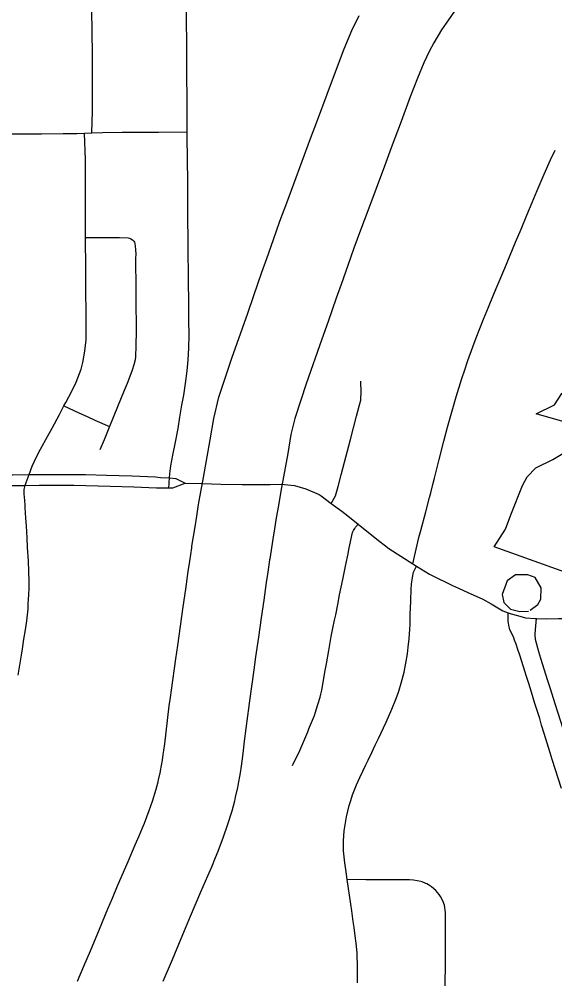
# Model space of a CAD drawing. Extents: x -19 to 366, y -4 to 359.
# Drawn here: x 155.936 to 156.258, y 194.808 to 195.386 of the extents above; entities that cross this region are included whole.
import ezdxf

# ---------------------------------------------------------------- set-up
doc = ezdxf.new("R2010")
doc.units = 0
for name, color, linetype in [('R_Contour Annot', 7, 'Continuous'), ('R_Striping', 7, 'Continuous'), ('R_Temp Easement', 7, 'Continuous'), ('Sheet Fence', 7, 'Continuous')]:
    doc.layers.add(name, color=color, linetype=linetype)

msp = doc.modelspace()

# ---------------------------------------------------------------- linework, layer by layer
at = {"layer": 'R_Contour Annot'}
for points in [[(156.19976, 195.39374), (156.19421, 195.38587), (156.19011, 195.3798), (156.18549, 195.37207), (156.18265, 195.36684), (156.17936, 195.36), (156.17553, 195.35086), (156.17124, 195.3395), (156.16572, 195.32473), (156.15986, 195.30894), (156.15567, 195.29782), (156.15065, 195.28442), (156.14566, 195.27093), (156.1414, 195.25939), (156.13739, 195.24858), (156.13365, 195.2381), (156.12966, 195.22662), (156.12673, 195.21841), (156.12187, 195.20443), (156.11815, 195.19383), (156.10871, 195.16691), (156.10539, 195.15717), (156.1018, 195.14606), (156.0995, 195.13649), (156.09754, 195.12506), (156.0935, 195.10233)], [(156.04688, 195.1106), (156.0509, 195.1332), (156.0531, 195.14603), (156.05619, 195.15888), (156.06045, 195.17208), (156.06396, 195.18239), (156.07347, 195.2095), (156.07717, 195.22005), (156.08207, 195.23415), (156.085, 195.24235), (156.08899, 195.25383), (156.0929, 195.26478), (156.09699, 195.27582), (156.10124, 195.28733), (156.10628, 195.30095), (156.11135, 195.31446), (156.1155, 195.32551), (156.12135, 195.34126), (156.12692, 195.35616), (156.13154, 195.36837), (156.13615, 195.37941), (156.14049, 195.38841)], [(155.97113, 194.80757), (155.975, 194.81669), (155.97889, 194.82584), (155.98437, 194.83878), (155.98946, 194.85108), (155.99211, 194.85749), (155.99525, 194.86498), (156.00151, 194.87966), (156.00579, 194.88966), (156.00819, 194.8951), (156.01025, 194.89991), (156.01138, 194.90273), (156.01422, 194.91021), (156.01615, 194.91585), (156.01839, 194.92315), (156.01958, 194.92745), (156.01984, 194.92861), (156.02096, 194.93367), (156.02104, 194.93409), (156.02223, 194.94062), (156.02272, 194.94385), (156.02308, 194.94641), (156.02362, 194.95046), (156.02443, 194.95741), (156.02631, 194.97325), (156.02699, 194.97818), (156.02762, 194.9827), (156.03025, 195.00151), (156.03138, 195.00948), (156.03309, 195.02124), (156.03473, 195.03276), (156.03626, 195.04349), (156.03778, 195.05401), (156.03863, 195.06028), (156.0398, 195.06828), (156.03997, 195.0693), (156.04184, 195.08097), (156.04286, 195.08739), (156.04399, 195.09425), (156.04535, 195.102), (156.04688, 195.1106)], [(156.0935, 195.10233), (156.09198, 195.09378), (156.09067, 195.08631), (156.0896, 195.0798), (156.08859, 195.07349), (156.08671, 195.06175), (156.0866, 195.06106), (156.08552, 195.05367), (156.08467, 195.04742), (156.08313, 195.03676), (156.0816, 195.02608), (156.07995, 195.0145), (156.07825, 195.00277), (156.07714, 194.99492), (156.07451, 194.97614), (156.07389, 194.97171), (156.07328, 194.96725), (156.07146, 194.95188), (156.07061, 194.94459), (156.06999, 194.93994), (156.06957, 194.937), (156.06895, 194.93286), (156.06758, 194.92533), (156.06733, 194.92405), (156.06603, 194.91819), (156.0655, 194.91588), (156.06386, 194.90992), (156.06118, 194.90121), (156.05876, 194.89415), (156.05549, 194.88551), (156.05398, 194.88175), (156.05162, 194.87624), (156.04922, 194.8708), (156.04505, 194.86105), (156.03887, 194.84655), (156.03582, 194.83928), (156.03321, 194.83298), (156.02805, 194.8205), (156.02247, 194.80733)]]:
    msp.add_lwpolyline(points, dxfattribs=at)
at = {"layer": 'R_Striping'}
for points in [[(156.03713, 195.3185), (156.03708, 195.32803), (156.03704, 195.33323), (156.03702, 195.3434), (156.03692, 195.34756), (156.03681, 195.35831), (156.03682, 195.36598), (156.0368, 195.37438), (156.03678, 195.38298), (156.03671, 195.39319), (156.03672, 195.40814), (156.03669, 195.42083), (156.0365, 195.44555), (156.03649, 195.45466), (156.03636, 195.46898), (156.03639, 195.47673), (156.03631, 195.4844)], [(155.97973, 195.31793), (155.9801, 195.33091), (155.98018, 195.3346), (155.98018, 195.34426), (155.98021, 195.35037), (155.98007, 195.36776), (155.97991, 195.37614), (155.97981, 195.39457), (155.97978, 195.40435), (155.97979, 195.4119), (155.97973, 195.42485), (155.97966, 195.4343), (155.97964, 195.44275), (155.97963, 195.44795), (155.97939, 195.46468), (155.97946, 195.46953), (155.9796, 195.47183), (155.97984, 195.47333), (155.98018, 195.47461), (155.98062, 195.47578), (155.98106, 195.47682), (155.98181, 195.47804), (155.98294, 195.47972)], [(155.91406, 195.31724), (155.92372, 195.31731), (155.9244, 195.31731), (155.93267, 195.31737), (155.94247, 195.31739), (155.94948, 195.31738), (155.96255, 195.31743), (155.97082, 195.31758), (155.97543, 195.31776)], [(155.97543, 195.31776), (155.97973, 195.31793)], [(155.97598, 195.25494), (155.97595, 195.2622), (155.97596, 195.27137), (155.97597, 195.27822), (155.97601, 195.28648), (155.97598, 195.29136), (155.97584, 195.30162), (155.97543, 195.31776)], [(155.97973, 195.31793), (155.98612, 195.31818), (155.99794, 195.31825), (156.00869, 195.31836), (156.01984, 195.31841), (156.03713, 195.3185)], [(156.02647, 195.1103), (156.02666, 195.11274), (156.02722, 195.11755), (156.02843, 195.12394), (156.02999, 195.1319), (156.03157, 195.14002), (156.03277, 195.1468), (156.03385, 195.15405), (156.03505, 195.16011), (156.03616, 195.16712), (156.03712, 195.17476), (156.03773, 195.18134), (156.03804, 195.1883), (156.0382, 195.19632), (156.03811, 195.20503), (156.038, 195.21886), (156.03794, 195.22579), (156.03787, 195.23422), (156.03775, 195.24473), (156.03767, 195.25528), (156.03757, 195.26483), (156.03749, 195.27379), (156.03741, 195.28526), (156.03727, 195.30508), (156.03716, 195.3126), (156.03713, 195.3185)], [(156.1728, 195.05866), (156.17644, 195.07448), (156.17764, 195.07868), (156.1806, 195.09), (156.18274, 195.0985), (156.18353, 195.10133), (156.18489, 195.10645), (156.1858, 195.11009), (156.18871, 195.12141), (156.1915, 195.13244), (156.19369, 195.14083), (156.19719, 195.15351), (156.19885, 195.15906), (156.20226, 195.17009), (156.20398, 195.17526), (156.2059, 195.18088), (156.20884, 195.18918), (156.21091, 195.19468), (156.21531, 195.20577), (156.21831, 195.21312), (156.22141, 195.22054), (156.2241, 195.22702), (156.22806, 195.23644), (156.2346, 195.25207), (156.23794, 195.25997), (156.24143, 195.2684), (156.24459, 195.27593), (156.24762, 195.28318), (156.25178, 195.29297), (156.25557, 195.30162), (156.25833, 195.30753)], [(155.963, 195.15362), (155.96413, 195.15573), (155.96762, 195.16243), (155.97027, 195.16794), (155.97326, 195.17583), (155.97432, 195.17983), (155.9755, 195.18649), (155.97624, 195.19336), (155.97643, 195.20289), (155.97624, 195.21298), (155.97622, 195.2194), (155.97614, 195.22905), (155.97604, 195.2413), (155.97599, 195.2498), (155.97598, 195.25494)], [(155.97598, 195.25494), (155.98527, 195.25487), (155.99043, 195.25494), (155.99647, 195.25495), (156.00154, 195.25472), (156.00243, 195.25447), (156.00324, 195.25411), (156.00416, 195.25358), (156.00496, 195.25283), (156.00536, 195.25218), (156.00565, 195.2513), (156.00586, 195.24972), (156.00602, 195.24767), (156.00611, 195.24475), (156.0061, 195.24268), (156.00607, 195.23717), (156.00624, 195.22917), (156.00627, 195.22102), (156.00629, 195.21165), (156.00634, 195.2052), (156.00646, 195.19815), (156.00644, 195.19571), (156.00626, 195.1928), (156.00612, 195.1873), (156.00609, 195.18578), (156.00591, 195.18318), (156.00571, 195.18131), (156.00506, 195.17826), (156.00407, 195.1751), (156.00269, 195.17134), (156.00095, 195.16707), (155.9992, 195.16289), (155.99523, 195.15311), (155.99035, 195.14123)], [(156.12365, 195.09501), (156.12622, 195.09961), (156.12758, 195.10375), (156.1279, 195.10507), (156.12975, 195.11215), (156.13174, 195.11989), (156.13334, 195.12581), (156.13532, 195.13343), (156.13717, 195.14041), (156.13899, 195.14751), (156.14049, 195.15351), (156.1415, 195.15708), (156.14156, 195.15817), (156.14175, 195.16155), (156.14161, 195.16853)], [(155.94198, 195.11236), (155.94393, 195.11746), (155.94526, 195.12049), (155.94604, 195.12224), (155.94893, 195.12763), (155.95313, 195.13529), (155.9558, 195.14032), (155.96022, 195.14845), (155.963, 195.15362)], [(155.963, 195.15362), (155.97198, 195.14957), (155.977, 195.14729), (155.9815, 195.14504), (155.99035, 195.14123)], [(155.99035, 195.14123), (155.98708, 195.13326), (155.98461, 195.12725)], [(155.87928, 195.11186), (155.88801, 195.11195), (155.89007, 195.11195), (155.89583, 195.11199), (155.89791, 195.11202), (155.90471, 195.11203), (155.91202, 195.11211), (155.91645, 195.11214), (155.92377, 195.11219), (155.93004, 195.11222), (155.93054, 195.11227), (155.93215, 195.11228), (155.94198, 195.11236)], [(155.93971, 195.10586), (155.9402, 195.10758), (155.94077, 195.10922), (155.94198, 195.11236)], [(155.94198, 195.11236), (155.95, 195.11242), (155.95933, 195.11248), (155.97589, 195.11231), (155.98857, 195.11202), (156.00389, 195.11151), (156.01795, 195.11098), (156.02108, 195.11067), (156.02647, 195.1103)], [(156.02589, 195.10437), (156.02618, 195.10588), (156.02627, 195.10678), (156.02627, 195.10751), (156.02647, 195.1103)], [(156.02589, 195.10437), (156.0285, 195.10433), (156.03587, 195.1072)], [(156.02647, 195.1103), (156.03017, 195.11006), (156.03587, 195.1072)], [(156.03587, 195.1072), (156.04609, 195.1069), (156.0573, 195.10649), (156.07019, 195.10646)], [(155.87791, 195.10532), (155.88558, 195.1054), (155.89055, 195.10544), (155.8955, 195.10548), (155.90649, 195.10559), (155.91925, 195.1057), (155.93073, 195.1058), (155.93971, 195.10586)], [(155.93538, 194.99167), (155.93739, 195.00378), (155.93796, 195.00743), (155.93892, 195.01333), (155.93982, 195.01898), (155.94058, 195.02439), (155.94136, 195.03159), (155.94155, 195.03482), (155.94172, 195.03718), (155.94186, 195.04025), (155.94197, 195.04372), (155.94202, 195.04827), (155.94194, 195.05411), (155.94159, 195.06041), (155.94108, 195.06857), (155.94077, 195.07423), (155.94041, 195.08145), (155.94011, 195.08607), (155.93968, 195.09258), (155.93956, 195.09403), (155.93936, 195.09682), (155.93906, 195.10075), (155.93898, 195.10341), (155.93971, 195.10586)], [(155.93971, 195.10586), (155.94809, 195.10593), (155.95579, 195.10599), (155.96898, 195.1059), (155.99085, 195.10544), (156.00503, 195.10493), (156.01871, 195.10445), (156.02122, 195.10444), (156.02589, 195.10437)], [(156.07019, 195.10646), (156.08693, 195.10644), (156.09363, 195.10657), (156.10166, 195.10579), (156.1084, 195.10384), (156.11637, 195.10032), (156.11767, 195.09947), (156.12365, 195.09501)], [(156.12365, 195.09501), (156.13016, 195.09035), (156.13371, 195.08746), (156.13985, 195.08255)], [(156.10035, 194.93733), (156.10475, 194.94635), (156.10969, 194.95768), (156.11024, 194.95933), (156.1107, 194.96036), (156.11357, 194.96739), (156.11475, 194.9708), (156.11701, 194.97839), (156.11749, 194.98033), (156.11799, 194.98273), (156.1193, 194.98964), (156.11997, 194.99352), (156.12081, 194.99844), (156.12225, 195.00646), (156.12375, 195.01491), (156.12474, 195.02003), (156.12573, 195.02469), (156.12644, 195.02796), (156.12763, 195.03423), (156.12876, 195.03996), (156.13066, 195.04925), (156.13257, 195.05816), (156.13382, 195.06469), (156.13434, 195.06718), (156.13661, 195.07749), (156.13721, 195.07878), (156.13782, 195.0799), (156.13834, 195.08079), (156.13985, 195.08255)], [(156.13985, 195.08255), (156.1471, 195.07674), (156.15286, 195.07208), (156.15548, 195.07001), (156.15834, 195.06777), (156.1728, 195.05866), (156.17507, 195.05723)], [(156.13332, 194.8687), (156.13263, 194.8734), (156.13181, 194.87873), (156.13104, 194.88606), (156.13113, 194.89201), (156.13159, 194.89797), (156.13187, 194.90051), (156.13283, 194.90643), (156.13449, 194.91335), (156.13542, 194.91633), (156.1366, 194.91967), (156.139, 194.92565), (156.14102, 194.93008), (156.14459, 194.93767), (156.14594, 194.94059), (156.1481, 194.94513), (156.15017, 194.94955), (156.15207, 194.95355), (156.15668, 194.96344), (156.16016, 194.97121), (156.16277, 194.97754), (156.16414, 194.98143), (156.16434, 194.98204), (156.16583, 194.98691), (156.16759, 194.9935), (156.16864, 194.99884), (156.16956, 195.00451), (156.17008, 195.00849), (156.17059, 195.01358), (156.17099, 195.01927), (156.1711, 195.0221), (156.17127, 195.02908), (156.17132, 195.03129), (156.17151, 195.03678), (156.17188, 195.0432), (156.17203, 195.04636), (156.17252, 195.05036), (156.1733, 195.05362), (156.17507, 195.05723)], [(156.17507, 195.05723), (156.18286, 195.05233), (156.18401, 195.05183), (156.19666, 195.04564), (156.20026, 195.04398), (156.20585, 195.04142), (156.21092, 195.03914), (156.21481, 195.03736), (156.22001, 195.0346), (156.22293, 195.03282), (156.22698, 195.03045), (156.23021, 195.02926)], [(156.26215, 194.92346), (156.25668, 194.94095), (156.2554, 194.945), (156.25181, 194.95652), (156.25028, 194.96155), (156.2491, 194.96559), (156.24852, 194.96746), (156.24622, 194.97456), (156.24407, 194.98153), (156.24247, 194.98666), (156.24116, 194.99085), (156.24017, 194.99413), (156.23836, 194.99999), (156.23708, 195.0038), (156.23599, 195.0071), (156.23485, 195.01035), (156.23397, 195.01277), (156.23348, 195.01411), (156.23269, 195.01587), (156.23118, 195.019), (156.23048, 195.02171), (156.23015, 195.02419), (156.23021, 195.02926)], [(156.23021, 195.02926), (156.23201, 195.02861), (156.23578, 195.0276), (156.24065, 195.02625), (156.2464, 195.02568), (156.24713, 195.02566)], [(156.28004, 194.91361), (156.27869, 194.91537), (156.27705, 194.91774), (156.27588, 194.91967), (156.27389, 194.92465), (156.27339, 194.92623), (156.27086, 194.93409), (156.26888, 194.94069), (156.26786, 194.94401), (156.26592, 194.95038), (156.26316, 194.95946), (156.2603, 194.96878), (156.25842, 194.97447), (156.2555, 194.9835), (156.25393, 194.98835), (156.24972, 195.00174), (156.24863, 195.00564), (156.24663, 195.01311), (156.24642, 195.01609), (156.24662, 195.01906), (156.24713, 195.02566)], [(156.24713, 195.02566), (156.25337, 195.02551), (156.26044, 195.02572), (156.26916, 195.02572)], [(156.13958, 194.80651), (156.13962, 194.81559), (156.13923, 194.82455), (156.1387, 194.83041), (156.13817, 194.83483), (156.13747, 194.83981), (156.13696, 194.84357), (156.13605, 194.84999), (156.13549, 194.85386), (156.13332, 194.8687)], [(156.19233, 194.80484), (156.19237, 194.81865), (156.1924, 194.8224), (156.19244, 194.83205), (156.19245, 194.84264), (156.19248, 194.84881), (156.19175, 194.85331), (156.1908, 194.856), (156.18942, 194.8586), (156.18865, 194.8597), (156.18664, 194.86213), (156.18408, 194.86438), (156.18222, 194.86561), (156.18128, 194.86611), (156.18059, 194.86642), (156.1784, 194.86733), (156.17762, 194.86751), (156.1733, 194.86838), (156.1707, 194.86845), (156.16568, 194.86846), (156.16101, 194.86849), (156.15276, 194.86856), (156.1485, 194.86859), (156.14459, 194.86861), (156.13332, 194.8687)]]:
    msp.add_lwpolyline(points, dxfattribs=at)
at = {"layer": 'R_Temp Easement'}
for points in [[(156.24702, 195.14894), (156.25791, 195.15426), (156.26233, 195.16117), (156.26551, 195.1637), (156.26911, 195.16357), (156.27439, 195.16462), (156.28858, 195.17607), (156.29378, 195.18204), (156.2961, 195.18949), (156.29999, 195.19468), (156.30378, 195.19456), (156.30499, 195.19041), (156.30035, 195.16451), (156.3019, 195.14158), (156.3008, 195.13966), (156.2952, 195.135)], [(156.2952, 195.135), (156.24702, 195.14894)], [(156.22177, 195.06897), (156.22859, 195.07953), (156.23184, 195.08813), (156.23872, 195.10571), (156.24165, 195.11108), (156.24686, 195.11649), (156.257, 195.12141), (156.26599, 195.12689), (156.27245, 195.12587), (156.27419, 195.124), (156.27873, 195.11345), (156.27609, 195.1024), (156.27664, 195.09349), (156.27253, 195.05887), (156.27268, 195.05071)], [(156.27268, 195.05071), (156.22177, 195.06897)], [(156.2433, 195.03083), (156.24798, 195.03414), (156.24981, 195.0374), (156.25007, 195.04424), (156.24635, 195.05043), (156.24197, 195.05206), (156.23458, 195.05212), (156.22953, 195.04842), (156.22646, 195.04021), (156.2275, 195.03529), (156.23155, 195.03138), (156.23707, 195.02996), (156.24237, 195.03024)]]:
    msp.add_lwpolyline(points, dxfattribs=at)
at = {"layer": 'Sheet Fence'}
for points in [[(156.50946, 189.3937), (156.44759, 191.65634), (156.2114, 200.27623), (155.97446, 208.89626), (155.73678, 217.51643), (155.49836, 226.13674), (155.2592, 234.75719), (155.01929, 243.37778), (154.77865, 251.9985), (154.53727, 260.61937), (154.29515, 269.24038), (154.0523, 277.86152), (153.80871, 286.48281), (153.56438, 295.10424), (153.31933, 303.72581), (153.07354, 312.34752), (152.82702, 320.96938), (152.57978, 329.59137), (152.3318, 338.21351), (152.0831, 346.83579)], [(0, 189.51617), (7.11214, 189.52059), (14.22427, 189.53386), (21.33637, 189.55597), (28.44845, 189.58693), (35.56048, 189.62672), (42.67245, 189.67537), (49.78436, 189.73285), (56.89619, 189.79918), (64.00793, 189.87436), (71.11958, 189.95838), (78.23111, 190.05124), (85.34253, 190.15294), (92.45381, 190.26349), (99.56495, 190.38288), (106.67593, 190.51112), (113.78675, 190.6482), (120.89739, 190.79412), (128.00785, 190.94888), (135.11811, 191.11248), (142.22816, 191.28493), (149.33799, 191.46621), (156.44759, 191.65634), (163.55694, 191.85531), (170.66605, 192.06312), (177.77489, 192.27977), (184.88345, 192.50526), (191.99173, 192.73959), (199.09971, 192.98276), (206.20739, 193.23477), (213.31474, 193.49561), (220.42177, 193.7653), (227.52845, 194.04382), (234.63479, 194.33118), (241.74076, 194.62738), (248.84635, 194.93241), (255.95157, 195.24628), (263.05638, 195.56898), (270.16079, 195.90052), (277.26478, 196.24089), (284.36834, 196.5901), (291.47147, 196.94814), (298.57414, 197.31501), (305.67635, 197.69072), (312.77809, 198.07525), (319.87934, 198.46862), (326.9801, 198.87082), (334.08035, 199.28185), (341.18009, 199.7017)]]:
    msp.add_spline(points, degree=3, dxfattribs=at)

doc.saveas('drawing.dxf')
